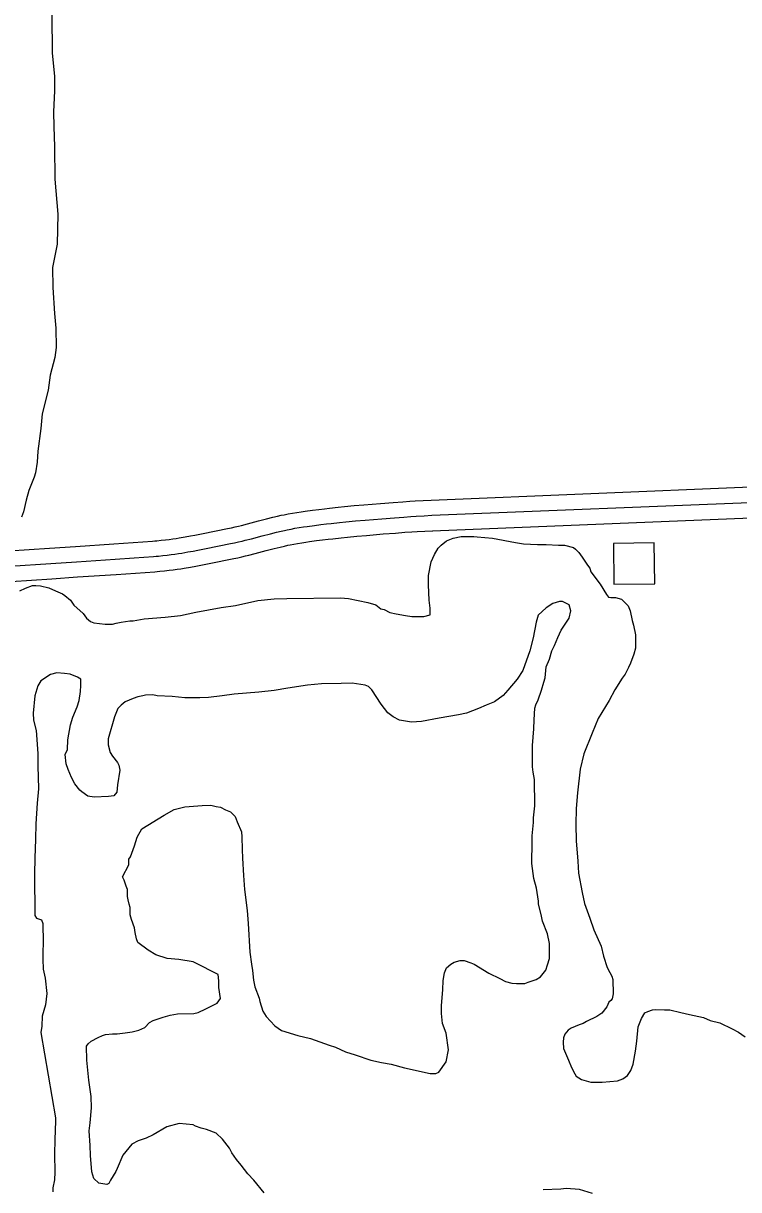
# Model space of a CAD drawing. Extents: x 3313442 to 3351311, y 721974 to 747360.
# Drawn here: x 3331679 to 3332378, y 740522 to 741661 of the extents above; entities that cross this region are included whole.
import ezdxf

# ---------------------------------------------------------------- set-up
doc = ezdxf.new("R2010")
doc.units = 0
for name, color, linetype in [('V-BLDG-OTLN', 7, 'Continuous'), ('V-ROAD-CNTR', 7, 'Continuous'), ('V-SITE-VEGE', 7, 'Continuous')]:
    doc.layers.add(name, color=color, linetype=linetype)

msp = doc.modelspace()

# ---------------------------------------------------------------- linework, layer by layer
at = {"layer": 'V-BLDG-OTLN'}
msp.add_lwpolyline([(3332296.5, 741113.7), (3332295.9, 741153.7), (3332255.9, 741153.1), (3332256.5, 741113.1)], close=True, dxfattribs=at)
at = {"layer": 'V-ROAD-CNTR'}
for points in [[(3332078, 741195.4), (3332389.8, 741208.2)], [(3331665.2, 741145.7), (3331704.9, 741148.5), (3331730.1, 741150.2), (3331767.8, 741152.7), (3331786.7, 741154), (3331805.5, 741155.3), (3331807.8, 741155.5), (3331809.9, 741155.7), (3331814.1, 741156.1), (3331818.1, 741156.5), (3331821.8, 741157), (3331825.3, 741157.5), (3331828.6, 741158), (3331831.6, 741158.5), (3331837.5, 741159.4), (3331842.6, 741160.4), (3331847, 741161.2), (3331854.9, 741162.7), (3331878.8, 741167.6), (3331882.7, 741168.4), (3331886.2, 741169.2), (3331889.5, 741169.9), (3331892.5, 741170.7), (3331898.5, 741172.2), (3331909, 741175), (3331917, 741177.1), (3331923.1, 741178.6), (3331927.8, 741179.7), (3331931.4, 741180.5), (3331934.1, 741181.1), (3331938.1, 741181.8), (3331942.2, 741182.6), (3331946.6, 741183.3), (3331950.7, 741183.9), (3331954.6, 741184.5), (3331961.8, 741185.5), (3331968.1, 741186.3), (3331973.6, 741187), (3331978.4, 741187.6), (3331986.8, 741188.5), (3331993.2, 741189.1), (3332002.6, 741190), (3332012.1, 741190.8), (3332028.4, 741192.2), (3332040.8, 741193.1), (3332050, 741193.8), (3332057, 741194.3), (3332062.2, 741194.6), (3332070, 741195), (3332077.9, 741195.4)], [(3332078.6, 741180.5), (3332405.1, 741193.8)], [(3331666.2, 741130.7), (3331706, 741133.5), (3331731.1, 741135.2), (3331768.9, 741137.8), (3331787.7, 741139), (3331806.6, 741140.4), (3331809, 741140.5), (3331811.3, 741140.7), (3331815.7, 741141.2), (3331819.9, 741141.6), (3331823.8, 741142.1), (3331827.4, 741142.6), (3331830.8, 741143.2), (3331834.1, 741143.7), (3331840, 741144.7), (3331845.3, 741145.6), (3331849.9, 741146.5), (3331857.9, 741148), (3331881.8, 741152.9), (3331885.8, 741153.7), (3331889.5, 741154.5), (3331893, 741155.3), (3331896.2, 741156.1), (3331902.2, 741157.7), (3331912.8, 741160.5), (3331920.7, 741162.5), (3331926.7, 741164), (3331931.1, 741165.1), (3331934.5, 741165.8), (3331937.1, 741166.4), (3331940.9, 741167.1), (3331944.7, 741167.8), (3331949, 741168.5), (3331953, 741169.1), (3331956.7, 741169.6), (3331963.8, 741170.6), (3331970, 741171.4), (3331975.4, 741172.1), (3331980.1, 741172.6), (3331988.4, 741173.5), (3331994.6, 741174.2), (3332004, 741175.1), (3332013.3, 741175.9), (3332029.6, 741177.2), (3332041.9, 741178.2), (3332051.1, 741178.8), (3332057.9, 741179.3), (3332063.1, 741179.6), (3332070.9, 741180.1), (3332078.6, 741180.5)], [(3332079.2, 741165.5), (3332390.4, 741178.2)], [(3331667.3, 741115.8), (3331707, 741118.5), (3331732.1, 741120.3), (3331769.9, 741122.8), (3331788.8, 741124.1), (3331807.7, 741125.4), (3331810.2, 741125.6), (3331812.6, 741125.8), (3331817.3, 741126.3), (3331821.7, 741126.8), (3331825.8, 741127.3), (3331829.6, 741127.8), (3331833.1, 741128.3), (3331836.5, 741128.9), (3331842.6, 741129.9), (3331848, 741130.9), (3331852.7, 741131.7), (3331860.8, 741133.3), (3331884.9, 741138.2), (3331889, 741139), (3331892.8, 741139.9), (3331896.4, 741140.8), (3331899.8, 741141.6), (3331906, 741143.2), (3331916.6, 741146), (3331924.4, 741148), (3331930.2, 741149.4), (3331934.5, 741150.4), (3331937.7, 741151.2), (3331940, 741151.6), (3331943.6, 741152.3), (3331947.2, 741153), (3331951.3, 741153.7), (3331955.2, 741154.3), (3331958.9, 741154.8), (3331965.8, 741155.8), (3331971.8, 741156.6), (3331977.1, 741157.2), (3331981.8, 741157.7), (3331990, 741158.6), (3331996.1, 741159.2), (3332005.3, 741160.1), (3332014.6, 741160.9), (3332030.8, 741162.3), (3332043, 741163.2), (3332052.1, 741163.9), (3332058.9, 741164.3), (3332064, 741164.6), (3332071.7, 741165.1), (3332079.4, 741165.5)]]:
    msp.add_lwpolyline(points, dxfattribs=at)
at = {"layer": 'V-SITE-VEGE'}
for points in [[(3331707.2, 741669.1), (3331707.5, 741632.1), (3331709.6, 741609.2), (3331709.7, 741595.1), (3331708.9, 741574.5), (3331709, 741560), (3331709.7, 741540.8), (3331709.9, 741508.9), (3331713, 741474.8), (3331712.3, 741445.2), (3331707.8, 741422.7), (3331708, 741403), (3331709.6, 741377.7), (3331711.1, 741363.2), (3331711.2, 741344.5), (3331709.9, 741334.6), (3331705.4, 741317.3), (3331703.6, 741302.7), (3331697.7, 741279.7), (3331696.4, 741265.2), (3331693.3, 741243.1), (3331692.9, 741232.4), (3331691.1, 741222), (3331689.8, 741217.8), (3331684.7, 741204.7), (3331682, 741195.3), (3331679.3, 741184), (3331677.4, 741178.8)], [(3331675.7, 741106.7), (3331681.3, 741109.5), (3331688.3, 741111.9), (3331691.6, 741111.9), (3331696.2, 741111.5), (3331704.2, 741109.7), (3331710.8, 741106.9), (3331717.4, 741103.7), (3331719.7, 741102.3), (3331725.4, 741097.7), (3331728.7, 741092.6), (3331737.7, 741084.7), (3331741, 741080), (3331744.8, 741076.8), (3331748.1, 741075.4), (3331759.3, 741074.1), (3331766.4, 741074.1), (3331770.1, 741075.1), (3331774.8, 741076.1), (3331783.2, 741077.5), (3331786.5, 741077.6), (3331797.2, 741079.5), (3331817.8, 741081.1), (3331832.8, 741082.6), (3331847.8, 741086), (3331872.6, 741090.4), (3331886.6, 741092.4), (3331908.6, 741097.3), (3331924.5, 741098.8), (3331936.7, 741099.4), (3331989.2, 741099.8), (3331997.1, 741099.4), (3332015.9, 741095.3), (3332023.9, 741093.1), (3332028.6, 741089.3), (3332031.9, 741088.4), (3332037.5, 741085.7), (3332043.6, 741084.3), (3332052.6, 741082.5), (3332059.1, 741081.6), (3332070.8, 741081.7), (3332076.9, 741083.2), (3332076.9, 741089.7), (3332075.9, 741097.7), (3332075.3, 741112.7), (3332075.2, 741121.6), (3332077.9, 741135.2), (3332081.1, 741142.2), (3332084.8, 741148.4), (3332087.6, 741151.2), (3332092.7, 741155.5), (3332099.3, 741158.3), (3332107.2, 741159.8), (3332119.4, 741159.9), (3332122.7, 741159.4), (3332137.7, 741158.2), (3332160.2, 741154.1), (3332168.2, 741152.8), (3332181.8, 741152), (3332190.2, 741152), (3332202.4, 741151.2), (3332208, 741151.2), (3332216.9, 741149), (3332218.8, 741147.6), (3332222.1, 741144.3), (3332225.5, 741139.7), (3332230.7, 741131.7), (3332233, 741128.9), (3332234, 741125.2), (3332243, 741113.1), (3332249.2, 741103.3), (3332251.1, 741100.5), (3332253.4, 741100.1), (3332258.1, 741100.1), (3332263.7, 741098.7), (3332270.3, 741092.2), (3332272.3, 741087.1), (3332274.2, 741077.7), (3332275.7, 741073.1), (3332277.6, 741063.7), (3332277.7, 741050.6), (3332275.9, 741044.9), (3332272.7, 741036), (3332270.8, 741031.8), (3332267.6, 741025.2), (3332264.4, 741021.4), (3332257.4, 741010.1), (3332251.9, 740999.8)], [(3332191.4, 740771.6), (3332186.6, 740784.2), (3332185.2, 740790.7), (3332182.7, 740800.6), (3332182.7, 740803.8), (3332180.7, 740816.5), (3332178.3, 740825.8), (3332176.8, 740835.7), (3332176.3, 740840.3), (3332176.3, 740848.8), (3332176.7, 740853), (3332176.6, 740867.5), (3332177.9, 740880.6), (3332177.8, 740884.9), (3332179.2, 740896.6), (3332178.9, 740922.4), (3332177.5, 740929.8), (3332177, 740935), (3332176.8, 740955.6), (3332178.1, 740972), (3332178.5, 740980.9), (3332179.3, 740992.2), (3332180.2, 740995.5), (3332182.5, 741000.2), (3332185.7, 741009.6), (3332188, 741017.5), (3332189.4, 741021.8), (3332190.2, 741032.5), (3332193.5, 741040.1), (3332195.7, 741048.1), (3332198.5, 741053.2), (3332201.7, 741061.2), (3332204.9, 741068.3), (3332212.8, 741080.1), (3332214.2, 741087.1), (3332212.7, 741093.2), (3332206.1, 741096.4), (3332203.3, 741096.4), (3332196.8, 741094.4), (3332190.2, 741090.2), (3332182.3, 741083.1), (3332180.5, 741076), (3332177.4, 741061), (3332174.2, 741048.3), (3332167.3, 741029.1), (3332161.8, 741020.6), (3332152.9, 741009.8), (3332148.3, 741004.6), (3332139.9, 740998.4), (3332131.5, 740995.1), (3332124, 740991.7), (3332112.4, 740987.4), (3332104.4, 740985.5), (3332085.7, 740982.5), (3332068.4, 740979.1), (3332058.5, 740978.5), (3332046.8, 740980.3), (3332040.7, 740983.6), (3332035.5, 740987.7), (3332028.9, 740996.1), (3332019.9, 741010.1), (3332016.6, 741013.3), (3332013.3, 741014.7), (3332000.6, 741016.5), (3331989.8, 741016.4), (3331970.6, 741015.8), (3331957.1, 741014.7), (3331937.9, 741011.8), (3331924.3, 741009.3), (3331909.3, 741007.8), (3331885.4, 741005.7), (3331873.7, 741004.2), (3331860.2, 741002.7), (3331851.7, 741002.2), (3331837.2, 741002.1), (3331824.6, 741003.4), (3331810, 741004.2), (3331805.8, 741005.1), (3331798.8, 741005), (3331796, 741004.1), (3331791.3, 741003.1), (3331786.6, 741001.7), (3331778.7, 740998.3), (3331775, 740995), (3331771.7, 740991.7), (3331768.5, 740983.7), (3331762.1, 740962.1), (3331762.1, 740956.5), (3331764.1, 740949), (3331766.5, 740945.3), (3331771.2, 740939.2), (3331772.6, 740936.4), (3331773.6, 740931.7), (3331771.4, 740917.2), (3331770.5, 740910.2), (3331767.7, 740906.4), (3331762.6, 740905.9), (3331748.5, 740905.3), (3331742.4, 740906.2), (3331736.3, 740910.4), (3331734.4, 740912.2)], [(3331734.4, 740912.2), (3331729.7, 740918.3), (3331726.3, 740924.3), (3331723, 740932.3), (3331721.1, 740937.9), (3331720.1, 740946.8), (3331722.4, 740951.9), (3331722.7, 740961.3), (3331725.4, 740975.9), (3331727.7, 740983.4), (3331731.9, 740993.3), (3331733.7, 740999.8), (3331735, 741008.3), (3331735.4, 741014.4), (3331735.4, 741020.5), (3331732.1, 741022.3), (3331725, 741025.5), (3331719.4, 741026), (3331711.9, 741026.8), (3331705.8, 741024.9), (3331696.5, 741018.7), (3331693.3, 741014), (3331690.5, 741004.2), (3331688.8, 740987.3), (3331689.3, 740980.3), (3331691.8, 740970.4), (3331693.3, 740948), (3331693.4, 740935.8), (3331694.1, 740913.3), (3331692.8, 740899.2), (3331691.6, 740879.1), (3331691.2, 740864.1), (3331690.4, 740845.8), (3331690.1, 740830.3), (3331690.4, 740789.6), (3331692.3, 740787.2), (3331697, 740785.4), (3331698.4, 740781.7), (3331698.6, 740763.4), (3331698.2, 740753.6), (3331698.2, 740747), (3331698.8, 740737.2), (3331700.7, 740728.3), (3331702.3, 740713.3), (3331700.9, 740702.5), (3331697.7, 740691.2), (3331697.4, 740681.4), (3331696.5, 740675.3), (3331710.7, 740592), (3331710.8, 740588.7), (3331710, 740570.9), (3331709.6, 740556.4), (3331710.2, 740539.1), (3331709.8, 740531.6), (3331708, 740523.6), (3331708, 740519.8)], [(3332251.9, 740999.8), (3332241.2, 740981.9), (3332235.3, 740967.8), (3332227, 740947.6), (3332223.4, 740932.5), (3332220.7, 740909.6), (3332219.5, 740894.1), (3332219.1, 740878.6), (3332219.7, 740862.7), (3332221.3, 740842.6), (3332221.8, 740830.9), (3332225.3, 740812.2), (3332227.7, 740801.4), (3332233, 740786.9), (3332236.8, 740775.7), (3332244, 740759.8), (3332246.4, 740750), (3332249.8, 740738.8), (3332252.6, 740734.1), (3332254.5, 740730.4), (3332255.5, 740727.1), (3332255.6, 740713.1), (3332254.7, 740708.4), (3332253.3, 740706.5), (3332251.4, 740705.1), (3332249.6, 740700.4), (3332244.5, 740694.2), (3332239.8, 740690.9), (3332229.6, 740686.2), (3332226.3, 740684.2), (3332222.6, 740682.8), (3332214.6, 740679.5), (3332211.8, 740677.6), (3332208.6, 740673.8), (3332207.2, 740670), (3332206.8, 740665.8), (3332207.3, 740659.7), (3332212.1, 740648.5), (3332214.9, 740641.1), (3332218.3, 740635), (3332219.7, 740632.7), (3332224.9, 740629.4), (3332233.8, 740626.7), (3332245, 740626.8), (3332260, 740628.3), (3332265.2, 740630.2)], [(3331869.8, 740732), (3331863.3, 740735.2), (3331853.8, 740740.3), (3331845.4, 740744.4), (3331831.3, 740746.7), (3331820, 740747.5), (3331808.8, 740751.2), (3331801.2, 740755.8), (3331791.3, 740763.2), (3331789.9, 740767), (3331788.5, 740773), (3331787.9, 740777.7), (3331785.1, 740785.7), (3331783.6, 740790.3), (3331783.6, 740797.4), (3331782.6, 740800.6), (3331781.6, 740804.8), (3331781.1, 740808.1), (3331781.1, 740815.1), (3331779.7, 740818.4), (3331777.7, 740824), (3331776.3, 740827.3), (3331782.3, 740839), (3331782.3, 740844.7), (3331784.1, 740847), (3331787.8, 740857.8), (3331790.5, 740866.3), (3331795.1, 740874.3), (3331817, 740887.6), (3331826.8, 740893.3), (3331837.1, 740895.7), (3331854, 740897.2), (3331862.4, 740897.3), (3331867.6, 740896), (3331871.8, 740895.5), (3331877, 740892.8), (3331881.7, 740890.9), (3331886.4, 740886.3), (3331888.3, 740881.1), (3331892.6, 740871.3), (3331892.7, 740866.6), (3331893.2, 740854), (3331893.3, 740845.6), (3331894.4, 740828.7), (3331895.4, 740815.1), (3331897.9, 740794.5), (3331899, 740781.9), (3331900.6, 740753.8), (3331902.1, 740742.1), (3331903.1, 740736), (3331904.1, 740726.6), (3331905.5, 740720.1), (3331909.8, 740708.9), (3331910.3, 740705.6), (3331913.2, 740696.3), (3331916.6, 740691.1), (3331925.1, 740681.8), (3331931.7, 740677.2), (3331947.6, 740672.6), (3331959.8, 740669.5), (3331978.2, 740663), (3331984.3, 740661.2), (3331994.1, 740656.6), (3332003.5, 740653.4), (3332019, 740648.4), (3332029.4, 740646.1), (3332038.7, 740644.3), (3332051.9, 740640.7), (3332076.8, 740635.3), (3332082.4, 740635.3), (3332085.2, 740636.7), (3332092.6, 740646.6), (3332094.9, 740658.4), (3332092.4, 740674.7), (3332089, 740684.1), (3332088, 740693.9), (3332087.9, 740701.9), (3332089.2, 740716.9), (3332089.6, 740726.3), (3332091, 740733.8), (3332092.8, 740738.5), (3332097, 740742.2), (3332100.3, 740744.1), (3332106.3, 740745.6), (3332110.1, 740745.6), (3332116.7, 740743.3), (3332120, 740742), (3332134.1, 740733.2), (3332144.9, 740728.1), (3332150.5, 740725.3), (3332156.6, 740723.5), (3332161.3, 740723.1), (3332169.3, 740723.2), (3332172.6, 740724.6), (3332180.5, 740727), (3332184.7, 740729.8), (3332189.8, 740736.4), (3332191.6, 740741.6), (3332193.5, 740747.7), (3332193.4, 740762.2), (3332191.4, 740771.6)], [(3331845.2, 740585.1), (3331831.7, 740586.4), (3331819.5, 740583.1), (3331806, 740575.5), (3331799.4, 740572.1), (3331791.5, 740569.7), (3331785.4, 740566.4), (3331776.6, 740555.5), (3331771.1, 740542.4), (3331769.7, 740539.6), (3331764.6, 740531.1), (3331762.8, 740527.8), (3331760.9, 740526.8), (3331752.9, 740528.2), (3331748.2, 740532.8), (3331746.3, 740539.4), (3331744.8, 740555.3), (3331744.7, 740565.1), (3331743.6, 740579.2), (3331744.5, 740587.1), (3331745.8, 740601.7), (3331745.7, 740612.9), (3331743.2, 740628.8), (3331741.2, 740648.5), (3331741.1, 740662.1), (3331742.5, 740664.4), (3331745.7, 740666.8), (3331752.3, 740670.6), (3331756.5, 740672.5), (3331759.7, 740673.5), (3331766.3, 740674), (3331771, 740674), (3331778.9, 740675), (3331785.5, 740676), (3331792, 740677.5), (3331798.1, 740680.3), (3331802.7, 740685.1), (3331806, 740687), (3331815.8, 740690.3), (3331822.8, 740692.2), (3331829.9, 740693.7), (3331845.8, 740693.8), (3331850, 740694.8), (3331857.5, 740698.6), (3331868.7, 740703.9), (3331871.9, 740708.6), (3331870.4, 740719.3), (3331870.4, 740725.9), (3331869.8, 740732)], [(3332265.2, 740630.2), (3332269.8, 740633.5), (3332273.1, 740638.2), (3332275.4, 740644.4), (3332277.6, 740657), (3332278.9, 740666.9), (3332280.2, 740680.9), (3332283.4, 740688.9), (3332286.7, 740694.6), (3332289.5, 740696), (3332294.1, 740697.4), (3332297.4, 740697.9), (3332305.8, 740697.5), (3332311, 740697.6), (3332321.8, 740694.9), (3332330.2, 740693.1), (3332343.9, 740689.9), (3332350.4, 740687.1), (3332359.8, 740684.9), (3332372.1, 740678.9), (3332378.2, 740675.6), (3332384.8, 740671)], [(3331914.7, 740518.7), (3331904.7, 740531.3), (3331898.6, 740537.3), (3331892, 740545.7), (3331887.7, 740551.3), (3331883, 740557.8), (3331880.6, 740562.5), (3331873.9, 740571.3), (3331867.8, 740576.9), (3331858.4, 740580.6), (3331853.2, 740581.9), (3331847.6, 740583.8), (3331845.2, 740585.1)], [(3332235.6, 740518), (3332222.9, 740522.1), (3332209.8, 740522.9), (3332204.6, 740522.4), (3332187.3, 740521.8)]]:
    msp.add_lwpolyline(points, dxfattribs=at)

doc.saveas('drawing.dxf')
